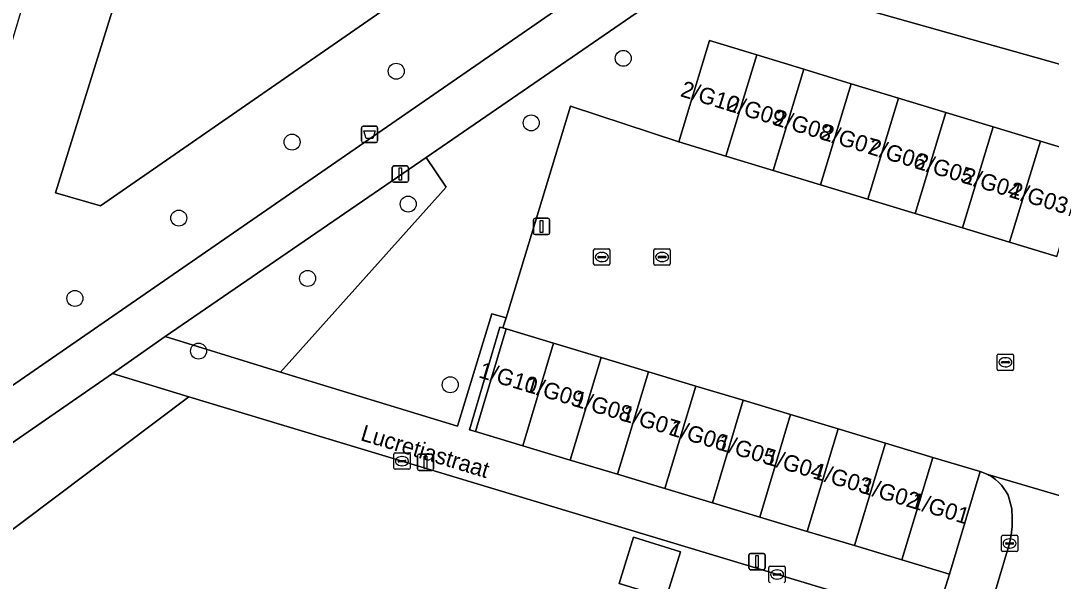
# Model space of a CAD drawing. Extents: x 162184 to 163154, y 385507 to 386516.
# Drawn here: x 162712.4 to 162775.6, y 386020.6 to 386055 of the extents above; entities that cross this region are included whole.
import ezdxf

# ---------------------------------------------------------------- set-up
doc = ezdxf.new("R2010")
doc.units = 0
for name, color, linetype in [('IMGEO_Afvalbak', 7, 'Continuous'), ('IMGEO_Boom', 7, 'Continuous'), ('IMGEO_Erf', 7, 'Continuous'), ('IMGEO_Groenvoorziening', 7, 'Continuous'), ('IMGEO_Kolk', 7, 'Continuous'), ('IMGEO_Lichtmast', 7, 'Continuous'), ('IMGEO_Openbare_ruimte_label', 7, 'Continuous'), ('IMGEO_Pand', 7, 'Continuous'), ('IMGEO_Pand_nummerreeks', 7, 'Continuous'), ('IMGEO_Rijbaan_lokaal_open', 7, 'Continuous'), ('IMGEO_Rioolput', 7, 'Continuous'), ('IMGEO_Voetpad_halfverhard', 7, 'Continuous'), ('IMGEO_Voetpad_open', 7, 'Continuous')]:
    doc.layers.add(name, color=color, linetype=linetype)

msp = doc.modelspace()

# ---------------------------------------------------------------- linework, layer by layer
at = {"layer": 'IMGEO_Afvalbak'}
for p, q in [((162733.301, 386047.595), (162733.301, 386048.395)), ((162733.301, 386048.395), (162733.301, 386047.595)), ((162733.401, 386048.495), (162734.191, 386048.495)), ((162734.191, 386048.495), (162733.401, 386048.495)), ((162734.291, 386048.395), (162734.291, 386047.595)), ((162734.291, 386047.595), (162734.291, 386048.395)), ((162734.191, 386047.495), (162733.401, 386047.495)), ((162733.401, 386047.495), (162734.191, 386047.495))]:
    msp.add_line(p, q, dxfattribs=at)
msp.add_lwpolyline([(162733.444, 386048.209), (162734.148, 386048.209), (162733.999, 386047.739), (162733.593, 386047.739), (162733.444, 386048.209)], dxfattribs=at)
for centre, start, end in [((162733.401, 386048.395), 90, 180), ((162733.401, 386048.395), 90, 180), ((162734.191, 386048.395), 0, 90), ((162734.191, 386048.395), 360, 90), ((162733.401, 386047.595), 180, 270), ((162733.401, 386047.595), 180, 270), ((162734.191, 386047.595), 270, 0), ((162734.191, 386047.595), 270, 0)]:
    msp.add_arc(centre, 0.1, start, end, dxfattribs=at)
at = {"layer": 'IMGEO_Boom'}
for centre in [(162749.337, 386052.659), (162735.427, 386051.866), (162743.694, 386048.703), (162729.048, 386047.528), (162736.16, 386043.728), (162722.111, 386042.872), (162729.998, 386039.175), (162715.745, 386037.95), (162723.32, 386034.723), (162738.736, 386032.658)]:
    msp.add_circle(centre, 0.489, dxfattribs=at)
at = {"layer": 'IMGEO_Erf'}
msp.add_lwpolyline([(162768.405, 386018.122), (162722.73, 386031.928), (162712.504, 386024.226), (162703.022, 386017.084)], dxfattribs=at)
msp.add_lwpolyline([(162749.081, 386020.489), (162749.952, 386023.313), (162752.837, 386022.423), (162751.966, 386019.599)], close=True, dxfattribs=at)
at = {"layer": 'IMGEO_Groenvoorziening'}
for points in [[(162757.052, 386073.289), (162741.294, 386077.935), (162737.62, 386065.425), (162735.767, 386059.304), (162732.856, 386060.186), (162729.945, 386061.067), (162727.034, 386061.948), (162724.123, 386062.83), (162721.212, 386063.711), (162720.628, 386063.888), (162714.555, 386044.411), (162717.31, 386043.615), (162758.68, 386072.273)], [(162758.68, 386072.273), (162717.31, 386043.615), (162714.555, 386044.411), (162720.628, 386063.888), (162718.301, 386064.593), (162715.39, 386065.474), (162705.881, 386033.637)], [(162707.08, 386031.526), (162707.413, 386031.401), (162707.756, 386031.307), (162708.106, 386031.243), (162708.46, 386031.211), (162708.816, 386031.211), (162709.17, 386031.242), (162709.52, 386031.305), (162709.863, 386031.4), (162710.196, 386031.524), (162710.517, 386031.677), (162710.65, 386031.752), (162756.796, 386063.642)], [(162682.55, 386006.042), (162682.926, 386005.689), (162696.564, 386002.448), (162697.849, 386006.759), (162691.328, 386008.274), (162700.318, 386015.047), (162700.507, 386015.189), (162701.015, 386015.572), (162703.022, 386017.084), (162712.504, 386024.226), (162722.73, 386031.928), (162718.056, 386033.343), (162682.675, 386008.885)]]:
    msp.add_lwpolyline(points, dxfattribs=at)
for points in [[(162784.669, 386056.18), (162761.276, 386063.106), (162754.435, 386058.403), (162786.142, 386049.469), (162786.962, 386052.186), (162787.099, 386053.344), (162787.091, 386053.575), (162787.062, 386053.805), (162787.012, 386054.031), (162786.943, 386054.251), (162786.854, 386054.465), (162786.746, 386054.67), (162786.621, 386054.864), (162786.479, 386055.046), (162786.445, 386055.085), (162785.618, 386055.732)], [(162786.142, 386049.469), (162754.435, 386058.403), (162737.255, 386046.591), (162738.48, 386044.772), (162728.34, 386033.438), (162739.19, 386030.113), (162741.29, 386037.011), (162742.152, 386036.767), (162746.108, 386049.727), (162752.73, 386047.547), (162754.611, 386053.744), (162757.507, 386052.864), (162760.403, 386051.985), (162763.299, 386051.105), (162766.195, 386050.226), (162769.092, 386049.346), (162771.988, 386048.466), (162774.884, 386047.587), (162777.78, 386046.707), (162780.676, 386045.828), (162783.572, 386044.948), (162781.69, 386038.751), (162782.799, 386038.397)], [(162728.34, 386033.438), (162738.48, 386044.772), (162737.255, 386046.591), (162721.276, 386035.605)], [(162740.274, 386029.793), (162742.164, 386036.075), (162741.959, 386036.136), (162741.777, 386036.191), (162739.925, 386029.898)]]:
    msp.add_lwpolyline(points, close=True, dxfattribs=at)
at = {"layer": 'IMGEO_Kolk'}
for p, q in [((162751.213, 386040.058), (162751.213, 386040.91)), ((162751.288, 386040.984), (162752.14, 386040.984)), ((162752.214, 386040.91), (162752.214, 386040.058)), ((162751.472, 386040.478), (162751.472, 386040.49)), ((162751.91, 386040.441), (162751.512, 386040.441)), ((162751.515, 386040.527), (162751.913, 386040.527)), ((162751.724, 386040.204), (162751.699, 386040.204)), ((162751.701, 386040.764), (162751.726, 386040.764)), ((162751.956, 386040.49), (162751.956, 386040.478)), ((162752.14, 386039.984), (162751.288, 386039.984)), ((162772.316, 386034.536), (162773.168, 386034.536)), ((162772.241, 386033.61), (162772.241, 386034.462)), ((162772.5, 386034.03), (162772.5, 386034.042)), ((162772.938, 386033.993), (162772.54, 386033.993)), ((162772.543, 386034.079), (162772.941, 386034.079)), ((162772.729, 386034.316), (162772.754, 386034.316)), ((162772.984, 386034.042), (162772.984, 386034.03)), ((162773.242, 386034.462), (162773.242, 386033.61)), ((162773.168, 386033.536), (162772.316, 386033.536)), ((162772.752, 386033.756), (162772.727, 386033.756)), ((162735.28, 386027.553), (162735.28, 386028.405)), ((162735.355, 386028.479), (162736.207, 386028.479)), ((162735.768, 386028.259), (162735.793, 386028.259)), ((162736.281, 386028.405), (162736.281, 386027.553)), ((162735.539, 386027.973), (162735.539, 386027.985)), ((162735.977, 386027.936), (162735.579, 386027.936)), ((162735.582, 386028.022), (162735.98, 386028.022)), ((162735.791, 386027.699), (162735.766, 386027.699)), ((162736.023, 386027.985), (162736.023, 386027.973)), ((162736.207, 386027.479), (162735.355, 386027.479)), ((162772.496, 386022.506), (162772.496, 386023.358)), ((162772.571, 386023.432), (162773.423, 386023.432)), ((162772.984, 386023.212), (162773.009, 386023.212)), ((162773.497, 386023.358), (162773.497, 386022.506)), ((162772.755, 386022.926), (162772.755, 386022.938)), ((162773.193, 386022.889), (162772.795, 386022.889)), ((162772.798, 386022.975), (162773.196, 386022.975)), ((162773.007, 386022.652), (162772.982, 386022.652)), ((162773.239, 386022.938), (162773.239, 386022.926)), ((162773.423, 386022.432), (162772.571, 386022.432)), ((162758.256, 386020.61), (162758.256, 386021.462)), ((162758.331, 386021.536), (162759.183, 386021.536)), ((162758.744, 386021.316), (162758.769, 386021.316)), ((162759.257, 386021.462), (162759.257, 386020.61)), ((162758.515, 386021.03), (162758.515, 386021.042)), ((162758.953, 386020.993), (162758.555, 386020.993)), ((162758.558, 386021.079), (162758.956, 386021.079)), ((162758.767, 386020.756), (162758.742, 386020.756)), ((162758.999, 386021.042), (162758.999, 386021.03))]:
    msp.add_line(p, q, dxfattribs=at)
for points in [[(162751.213, 386040.058), (162751.213, 386040.91)], [(162751.288, 386040.984), (162752.14, 386040.984)], [(162752.214, 386040.91), (162752.214, 386040.058)], [(162752.14, 386039.984), (162751.288, 386039.984)], [(162772.316, 386034.536), (162773.168, 386034.536)], [(162772.241, 386033.61), (162772.241, 386034.462)], [(162773.242, 386034.462), (162773.242, 386033.61)], [(162773.168, 386033.536), (162772.316, 386033.536)], [(162735.28, 386027.553), (162735.28, 386028.405)], [(162735.355, 386028.479), (162736.207, 386028.479)], [(162736.281, 386028.405), (162736.281, 386027.553)], [(162736.207, 386027.479), (162735.355, 386027.479)], [(162772.496, 386022.506), (162772.496, 386023.358)], [(162772.571, 386023.432), (162773.423, 386023.432)], [(162773.497, 386023.358), (162773.497, 386022.506)], [(162773.423, 386022.432), (162772.571, 386022.432)], [(162758.256, 386020.61), (162758.256, 386021.462)], [(162758.331, 386021.536), (162759.183, 386021.536)], [(162759.257, 386021.462), (162759.257, 386020.61)]]:
    msp.add_lwpolyline(points, dxfattribs=at)
for centre, radius, start, end in [((162751.29, 386040.908), 0.0765, 91.55205, 178.44795), ((162751.29, 386040.908), 0.0765, 91.55205, 178.44795), ((162752.138, 386040.908), 0.0765, 1.55205, 88.44795), ((162752.138, 386040.908), 0.0765, 1.55205, 88.44795), ((162751.512, 386040.487), 0.0403, 85.87752, 175.75265), ((162751.509, 386040.477), 0.0366, 178.93798, 274.71019), ((162751.913, 386040.484), 0.043, 264.86636, 352.45326), ((162751.917, 386040.489), 0.0386, 1.73085, 96.63898), ((162751.29, 386040.06), 0.0765, 181.55205, 268.44795), ((162751.29, 386040.06), 0.0765, 181.55205, 268.44795), ((162752.138, 386040.06), 0.0765, 271.55205, 358.44795), ((162752.138, 386040.06), 0.0765, 271.55205, 358.44795), ((162772.318, 386034.46), 0.0765, 91.55205, 178.44795), ((162772.318, 386034.46), 0.0765, 91.55205, 178.44795), ((162773.166, 386034.46), 0.0765, 1.55205, 88.44795), ((162773.166, 386034.46), 0.0765, 1.55205, 88.44795), ((162772.54, 386034.039), 0.0403, 85.87752, 175.75265), ((162772.537, 386034.029), 0.0366, 178.93798, 274.71019), ((162772.941, 386034.036), 0.043, 264.86636, 352.45326), ((162772.945, 386034.041), 0.0386, 1.73085, 96.63898), ((162772.318, 386033.612), 0.0765, 181.55205, 268.44795), ((162772.318, 386033.612), 0.0765, 181.55205, 268.44795), ((162773.166, 386033.612), 0.0765, 271.55205, 358.44795), ((162773.166, 386033.612), 0.0765, 271.55205, 358.44795), ((162735.357, 386028.403), 0.0765, 91.55205, 178.44795), ((162735.357, 386028.403), 0.0765, 91.55205, 178.44795), ((162736.205, 386028.403), 0.0765, 1.55205, 88.44795), ((162736.205, 386028.403), 0.0765, 1.55205, 88.44795), ((162735.357, 386027.555), 0.0765, 181.55205, 268.44795), ((162735.357, 386027.555), 0.0765, 181.55205, 268.44795), ((162735.579, 386027.982), 0.0403, 85.87752, 175.75265), ((162735.576, 386027.972), 0.0366, 178.93798, 274.71019), ((162735.98, 386027.979), 0.043, 264.86636, 352.45326), ((162735.984, 386027.984), 0.0386, 1.73085, 96.63898), ((162736.205, 386027.555), 0.0765, 271.55205, 358.44795), ((162736.205, 386027.555), 0.0765, 271.55205, 358.44795), ((162772.573, 386023.356), 0.0765, 91.55205, 178.44795), ((162772.573, 386023.356), 0.0765, 91.55205, 178.44795), ((162773.421, 386023.356), 0.0765, 1.55205, 88.44795), ((162773.421, 386023.356), 0.0765, 1.55205, 88.44795), ((162772.573, 386022.508), 0.0765, 181.55205, 268.44795), ((162772.573, 386022.508), 0.0765, 181.55205, 268.44795), ((162772.795, 386022.935), 0.0403, 85.87752, 175.75265), ((162772.792, 386022.925), 0.0366, 178.93798, 274.71019), ((162773.196, 386022.932), 0.043, 264.86636, 352.45326), ((162773.2, 386022.937), 0.0386, 1.73085, 96.63898), ((162773.421, 386022.508), 0.0765, 271.55205, 358.44795), ((162773.421, 386022.508), 0.0765, 271.55205, 358.44795), ((162758.333, 386021.46), 0.0765, 91.55205, 178.44795), ((162758.333, 386021.46), 0.0765, 91.55205, 178.44795), ((162759.181, 386021.46), 0.0765, 1.55205, 88.44795), ((162759.181, 386021.46), 0.0765, 1.55205, 88.44795), ((162758.333, 386020.612), 0.0765, 181.55205, 268.44795), ((162758.333, 386020.612), 0.0765, 181.55205, 268.44795), ((162758.555, 386021.039), 0.0403, 85.87752, 175.75265), ((162758.552, 386021.029), 0.0366, 178.93798, 274.71019), ((162758.956, 386021.036), 0.043, 264.86636, 352.45326), ((162758.96, 386021.041), 0.0386, 1.73085, 96.63898), ((162759.181, 386020.612), 0.0765, 271.55205, 358.44795), ((162759.181, 386020.612), 0.0765, 271.55205, 358.44795)]:
    msp.add_arc(centre, radius, start, end, dxfattribs=at)
for centre, major_axis, ratio, start_param, end_param in [((162751.7, 386040.484), (-0.387, 0.002), 0.722429, 4.712389, 7.853982), ((162751.725, 386040.484), (-0.39, 0.002), 0.717154, 1.570796, 4.712389), ((162772.728, 386034.036), (-0.387, 0.002), 0.722429, 4.712389, 7.853982), ((162772.753, 386034.036), (-0.39, 0.002), 0.717154, 1.570796, 4.712389), ((162735.767, 386027.979), (-0.387, 0.002), 0.722429, 4.712389, 7.853982), ((162735.792, 386027.979), (-0.39, 0.002), 0.717154, 1.570796, 4.712389), ((162772.983, 386022.932), (-0.387, 0.002), 0.722429, 4.712389, 7.853982), ((162773.008, 386022.932), (-0.39, 0.002), 0.717154, 1.570796, 4.712389), ((162758.743, 386021.036), (-0.387, 0.002), 0.722429, 4.712389, 7.853982), ((162758.768, 386021.036), (-0.39, 0.002), 0.717154, 1.570796, 4.712389)]:
    msp.add_ellipse(centre, major_axis=major_axis, ratio=ratio, start_param=start_param, end_param=end_param, dxfattribs=at)
at = {"layer": 'IMGEO_Lichtmast'}
for p, q in [((162735.183, 386045.169), (162735.183, 386045.969)), ((162735.183, 386045.969), (162735.183, 386045.169)), ((162735.283, 386046.069), (162736.073, 386046.069)), ((162736.073, 386046.069), (162735.283, 386046.069)), ((162736.173, 386045.969), (162736.173, 386045.169)), ((162736.173, 386045.169), (162736.173, 386045.969)), ((162736.073, 386045.069), (162735.283, 386045.069)), ((162735.283, 386045.069), (162736.073, 386045.069)), ((162743.831, 386041.955), (162743.831, 386042.755)), ((162743.831, 386042.755), (162743.831, 386041.955)), ((162743.931, 386042.855), (162744.721, 386042.855)), ((162744.721, 386042.855), (162743.931, 386042.855)), ((162744.821, 386042.755), (162744.821, 386041.955)), ((162744.821, 386041.955), (162744.821, 386042.755)), ((162744.721, 386041.855), (162743.931, 386041.855)), ((162743.931, 386041.855), (162744.721, 386041.855)), ((162736.728, 386027.509), (162736.728, 386028.309)), ((162736.728, 386028.309), (162736.728, 386027.509)), ((162736.828, 386028.409), (162737.618, 386028.409)), ((162737.618, 386028.409), (162736.828, 386028.409)), ((162737.718, 386028.309), (162737.718, 386027.509)), ((162737.718, 386027.509), (162737.718, 386028.309)), ((162737.618, 386027.409), (162736.828, 386027.409)), ((162736.828, 386027.409), (162737.618, 386027.409)), ((162757.031, 386021.428), (162757.031, 386022.228)), ((162757.031, 386022.228), (162757.031, 386021.428)), ((162757.131, 386022.328), (162757.921, 386022.328)), ((162757.921, 386022.328), (162757.131, 386022.328)), ((162758.021, 386022.228), (162758.021, 386021.428)), ((162758.021, 386021.428), (162758.021, 386022.228)), ((162757.921, 386021.328), (162757.131, 386021.328)), ((162757.131, 386021.328), (162757.921, 386021.328))]:
    msp.add_line(p, q, dxfattribs=at)
for points in [[(162735.603, 386045.944), (162735.753, 386045.944), (162735.753, 386045.194), (162735.603, 386045.194), (162735.603, 386045.944)], [(162744.251, 386042.73), (162744.401, 386042.73), (162744.401, 386041.98), (162744.251, 386041.98), (162744.251, 386042.73)], [(162737.148, 386028.284), (162737.298, 386028.284), (162737.298, 386027.534), (162737.148, 386027.534), (162737.148, 386028.284)], [(162757.451, 386022.203), (162757.601, 386022.203), (162757.601, 386021.453), (162757.451, 386021.453), (162757.451, 386022.203)]]:
    msp.add_lwpolyline(points, dxfattribs=at)
for centre, start, end in [((162735.283, 386045.969), 90, 180), ((162735.283, 386045.969), 90, 180), ((162736.073, 386045.969), 0, 90), ((162736.073, 386045.969), 360, 90), ((162735.283, 386045.169), 180, 270), ((162735.283, 386045.169), 180, 270), ((162736.073, 386045.169), 270, 0), ((162736.073, 386045.169), 270, 0), ((162743.931, 386042.755), 90, 180), ((162743.931, 386042.755), 90, 180), ((162744.721, 386042.755), 0, 90), ((162744.721, 386042.755), 360, 90), ((162743.931, 386041.955), 180, 270), ((162743.931, 386041.955), 180, 270), ((162744.721, 386041.955), 270, 0), ((162744.721, 386041.955), 270, 0), ((162736.828, 386028.309), 90, 180), ((162736.828, 386028.309), 90, 180), ((162737.618, 386028.309), 0, 90), ((162737.618, 386028.309), 360, 90), ((162736.828, 386027.509), 180, 270), ((162736.828, 386027.509), 180, 270), ((162737.618, 386027.509), 270, 0), ((162737.618, 386027.509), 270, 0), ((162757.131, 386022.228), 90, 180), ((162757.131, 386022.228), 90, 180), ((162757.921, 386022.228), 0, 90), ((162757.921, 386022.228), 360, 90), ((162757.131, 386021.428), 180, 270), ((162757.131, 386021.428), 180, 270), ((162757.921, 386021.428), 270, 0), ((162757.921, 386021.428), 270, 0)]:
    msp.add_arc(centre, 0.1, start, end, dxfattribs=at)
at = {"layer": 'IMGEO_Pand'}
for points in [[(162754.611, 386053.744), (162752.73, 386047.547), (162755.625, 386046.668), (162757.507, 386052.864)], [(162757.507, 386052.864), (162755.625, 386046.668), (162758.521, 386045.788), (162760.403, 386051.985)], [(162760.403, 386051.985), (162758.521, 386045.788), (162761.417, 386044.908), (162763.299, 386051.105)], [(162763.299, 386051.105), (162761.417, 386044.908), (162764.313, 386044.029), (162766.195, 386050.226)], [(162766.195, 386050.226), (162764.313, 386044.029), (162767.209, 386043.149), (162769.092, 386049.346)], [(162769.092, 386049.346), (162767.209, 386043.149), (162770.106, 386042.27), (162771.988, 386048.466)], [(162771.988, 386048.466), (162770.106, 386042.27), (162773.002, 386041.39), (162774.884, 386047.587)], [(162774.884, 386047.587), (162773.002, 386041.39), (162775.898, 386040.51), (162777.78, 386046.707)], [(162742.164, 386036.075), (162740.274, 386029.793), (162743.177, 386028.919), (162745.068, 386035.201)], [(162746.081, 386028.046), (162747.971, 386034.327), (162745.068, 386035.201), (162743.177, 386028.919)], [(162748.984, 386027.172), (162750.874, 386033.454), (162747.971, 386034.327), (162746.081, 386028.046)], [(162751.888, 386026.298), (162753.778, 386032.58), (162750.874, 386033.454), (162748.984, 386027.172)], [(162754.791, 386025.425), (162756.682, 386031.706), (162753.778, 386032.58), (162751.888, 386026.298)], [(162757.695, 386024.551), (162759.585, 386030.832), (162756.682, 386031.706), (162754.791, 386025.425)], [(162760.598, 386023.677), (162762.488, 386029.958), (162759.585, 386030.832), (162757.695, 386024.551)], [(162763.502, 386022.803), (162765.392, 386029.085), (162762.488, 386029.958), (162760.598, 386023.677)], [(162766.405, 386021.93), (162768.296, 386028.211), (162765.392, 386029.085), (162763.502, 386022.803)], [(162769.309, 386021.056), (162771.199, 386027.337), (162768.296, 386028.211), (162766.405, 386021.93)], [(162749.081, 386020.489), (162751.966, 386019.599), (162752.837, 386022.423), (162749.952, 386023.313)]]:
    msp.add_lwpolyline(points, close=True, dxfattribs=at)
at = {"layer": 'IMGEO_Rijbaan_lokaal_open'}
msp.add_lwpolyline([(162775.898, 386040.51), (162773.002, 386041.39), (162770.106, 386042.27), (162767.209, 386043.149), (162764.313, 386044.029), (162761.417, 386044.908), (162758.521, 386045.788), (162755.625, 386046.668), (162752.73, 386047.547), (162746.108, 386049.727), (162742.152, 386036.767), (162741.959, 386036.136), (162742.164, 386036.075), (162745.068, 386035.201), (162747.971, 386034.327), (162750.874, 386033.454), (162753.778, 386032.58), (162756.682, 386031.706), (162759.585, 386030.832), (162762.488, 386029.958), (162765.392, 386029.085), (162768.296, 386028.211), (162771.199, 386027.337), (162771.672, 386027.16), (162778.802, 386025.049)], dxfattribs=at)
msp.add_lwpolyline([(162778.802, 386025.049), (162771.672, 386027.16), (162771.731, 386027.128), (162771.943, 386026.999), (162772.142, 386026.852), (162772.328, 386026.687), (162772.497, 386026.506), (162772.65, 386026.311), (162772.785, 386026.103), (162772.901, 386025.884), (162773.114, 386025.136), (162773.126, 386025.041), (162773.165, 386024.511), (162773.156, 386023.979), (162773.1, 386023.45), (162772.997, 386022.928), (162766.162, 386000), (162762.348, 385987.291), (162767.082, 385985.941), (162771.303, 386000)], close=True, dxfattribs=at)
at = {"layer": 'IMGEO_Rioolput'}
for p, q in [((162747.519, 386040.057), (162747.519, 386040.909)), ((162747.594, 386040.983), (162748.446, 386040.983)), ((162748.52, 386040.909), (162748.52, 386040.057)), ((162747.778, 386040.477), (162747.778, 386040.489)), ((162748.216, 386040.44), (162747.818, 386040.44)), ((162747.821, 386040.526), (162748.219, 386040.526)), ((162748.03, 386040.203), (162748.005, 386040.203)), ((162748.007, 386040.763), (162748.032, 386040.763)), ((162748.262, 386040.489), (162748.262, 386040.477)), ((162748.446, 386039.983), (162747.594, 386039.983))]:
    msp.add_line(p, q, dxfattribs=at)
for points in [[(162747.519, 386040.057), (162747.519, 386040.909)], [(162747.594, 386040.983), (162748.446, 386040.983)], [(162748.52, 386040.909), (162748.52, 386040.057)], [(162748.446, 386039.983), (162747.594, 386039.983)]]:
    msp.add_lwpolyline(points, dxfattribs=at)
for centre, radius, start, end in [((162747.596, 386040.907), 0.0765, 91.55205, 178.44795), ((162747.596, 386040.907), 0.0765, 91.55205, 178.44795), ((162748.444, 386040.907), 0.0765, 1.55205, 88.44795), ((162748.444, 386040.907), 0.0765, 1.55205, 88.44795), ((162747.818, 386040.486), 0.0403, 85.87752, 175.75265), ((162747.815, 386040.476), 0.0366, 178.93798, 274.71019), ((162748.219, 386040.483), 0.043, 264.86636, 352.45326), ((162748.223, 386040.488), 0.0386, 1.73085, 96.63898), ((162747.596, 386040.059), 0.0765, 181.55205, 268.44795), ((162747.596, 386040.059), 0.0765, 181.55205, 268.44795), ((162748.444, 386040.059), 0.0765, 271.55205, 358.44795), ((162748.444, 386040.059), 0.0765, 271.55205, 358.44795)]:
    msp.add_arc(centre, radius, start, end, dxfattribs=at)
for centre, major_axis, ratio, start_param, end_param in [((162748.006, 386040.483), (-0.387, 0.002), 0.722429, 4.712389, 7.853982), ((162748.031, 386040.483), (-0.39, 0.002), 0.717154, 1.570796, 4.712389)]:
    msp.add_ellipse(centre, major_axis=major_axis, ratio=ratio, start_param=start_param, end_param=end_param, dxfattribs=at)
at = {"layer": 'IMGEO_Voetpad_halfverhard'}
msp.add_lwpolyline([(162682.675, 386008.885), (162718.056, 386033.343), (162721.276, 386035.605), (162737.255, 386046.591), (162754.435, 386058.403), (162761.276, 386063.106), (162757.426, 386064.259), (162756.796, 386063.642), (162710.65, 386031.752), (162702.847, 386026.374), (162680.247, 386010.788), (162676.196, 386007.994)], dxfattribs=at)
at = {"layer": 'IMGEO_Voetpad_open'}
msp.add_lwpolyline([(162760.598, 386023.677), (162757.695, 386024.551), (162754.791, 386025.425), (162751.888, 386026.298), (162748.984, 386027.172), (162746.081, 386028.046), (162743.177, 386028.919), (162740.274, 386029.793), (162739.925, 386029.898), (162741.777, 386036.191), (162741.959, 386036.136), (162742.152, 386036.767), (162741.29, 386037.011), (162739.19, 386030.113), (162728.34, 386033.438), (162721.276, 386035.605), (162718.056, 386033.343), (162722.73, 386031.928), (162768.405, 386018.122), (162769.309, 386021.056), (162766.405, 386021.93), (162763.502, 386022.803)], close=True, dxfattribs=at)
msp.add_lwpolyline([(162766.162, 386000), (162772.997, 386022.928), (162773.1, 386023.45), (162773.156, 386023.979), (162773.165, 386024.511), (162773.126, 386025.041), (162773.114, 386025.136), (162772.901, 386025.884), (162772.785, 386026.103), (162772.65, 386026.311), (162772.497, 386026.506), (162772.328, 386026.687), (162772.142, 386026.852), (162771.943, 386026.999), (162771.731, 386027.128), (162771.672, 386027.16), (162771.199, 386027.337), (162769.309, 386021.056), (162768.405, 386018.122)], dxfattribs=at)

# ---------------------------------------------------------------- texts
at = {"layer": 'IMGEO_Openbare_ruimte_label'}
msp.add_text('Lucretiastraat', height=1, rotation=343.19645, dxfattribs=at).set_placement((162733.184, 386029.27))
at = {"layer": 'IMGEO_Pand_nummerreeks'}
for s, rotation, p in [('2/G10', 342.95257, (162752.777, 386050.35)), ('2/G09', 342.95257, (162755.574, 386049.492)), ('2/G08', 342.95257, (162758.471, 386048.604)), ('2/G07', 342.95257, (162761.358, 386047.719)), ('2/G06', 342.95257, (162764.249, 386046.832)), ('2/G05', 342.95257, (162767.139, 386045.946)), ('2/G04', 342.95257, (162770.03, 386045.06)), ('2/G03', 342.95257, (162772.92, 386044.173)), ('1/G10', 343.20609, (162740.417, 386033.123)), ('1/G09', 343.20609, (162743.261, 386032.265)), ('1/G08', 343.20609, (162746.203, 386031.377)), ('1/G07', 343.20609, (162749.137, 386030.492)), ('1/G06', 343.20609, (162752.074, 386029.605)), ('1/G05', 343.20609, (162755.01, 386028.719)), ('1/G04', 343.20609, (162757.947, 386027.833)), ('1/G03', 343.20609, (162760.884, 386026.946)), ('1/G02', 343.20609, (162763.815, 386026.062)), ('1/G01', 343.20609, (162766.863, 386025.142))]:
    msp.add_text(s, height=1, rotation=rotation, dxfattribs=at).set_placement(p)

doc.saveas('drawing.dxf')
